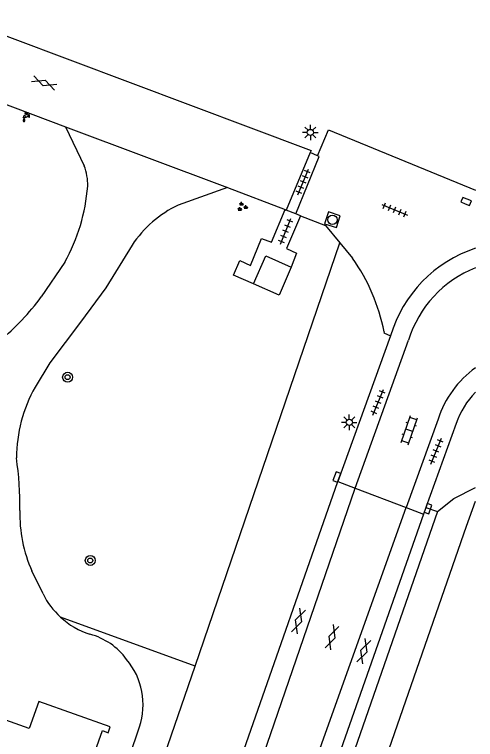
# Model space of a CAD drawing. Extents: x 128999 to 131010, y 395498 to 399007.
# Drawn here: x 130962.7 to 131000, y 397238.6 to 397297.2 of the extents above; entities that cross this region are included whole.
import ezdxf

# ---------------------------------------------------------------- set-up
doc = ezdxf.new("R2010")
doc.units = 0
for name, color, linetype in [('gg-bbg-hoofdgebouw', 7, 'Continuous'), ('gg-bbg-lage trafo', 7, 'Continuous'), ('gg-knt-verharding', 7, 'Continuous'), ('gg-knt-verharding nz', 7, 'Continuous'), ('gt-grn-groengrens', 7, 'Continuous'), ('gt-symb-boom', 7, 'Continuous'), ('gt-symb-gesloten verharding', 7, 'Continuous'), ('gt-symb-groenvak', 7, 'Continuous'), ('gt-symb-klinker verharding', 7, 'Continuous'), ('gt-symb-kolk', 7, 'Continuous'), ('gt-symb-lichtmast', 7, 'Continuous'), ('gt-symb-rioolschacht', 7, 'Continuous'), ('gt-symb-tegel verharding', 7, 'Continuous'), ('gt-symb-watertappunt', 7, 'Continuous')]:
    doc.layers.add(name, color=color, linetype=linetype)

# ---------------------------------------------------------------- blocks, each defined once
blk = doc.blocks.new('gt0-TEG1')
at = {"layer": 'gt-symb-tegel verharding'}
for p, q in [((-1.125, 0), (1.125, 0)), ((-0.9, -0.25), (-0.9, 0.25)), ((-0.45, -0.25), (-0.45, 0.25)), ((0, -0.25), (0, 0.25)), ((0.45, -0.25), (0.45, 0.25)), ((0.9, -0.25), (0.9, 0.25))]:
    blk.add_line(p, q, dxfattribs=at)
blk = doc.blocks.new('gt0-LMAST')
at = {"layer": 'gt-symb-lichtmast'}
for p, q in [((-0.005, 0.246), (-0.005, 0.621)), ((-0.182, 0.173), (-0.447, 0.438)), ((0.172, 0.173), (0.437, 0.438)), ((-0.255, -0.004), (-0.63, -0.004)), ((-0.182, -0.181), (-0.447, -0.446)), ((-0.005, -0.254), (-0.005, -0.629)), ((0.437, -0.446), (0.172, -0.181)), ((0.245, -0.004), (0.62, -0.004))]:
    blk.add_line(p, q, dxfattribs=at)
blk.add_circle((-0.005, -0.004), 0.25, dxfattribs=at)
blk = doc.blocks.new('gt0-GRVAK')
at = {"layer": 'gt-symb-groenvak'}
for p, q in [((-0.11, 0.189), (-0.228, 0.24)), ((-0.182, 0.153), (0.088, 0.153)), ((-0.091, 0.211), (-0.156, 0.322)), ((-0.047, 0.214), (-0.047, 0.393)), ((-0.004, 0.211), (0.061, 0.322)), ((0.015, 0.189), (0.133, 0.24)), ((0.262, -0.052), (0.197, 0.059)), ((0.305, -0.049), (0.305, 0.13)), ((0.349, -0.052), (0.414, 0.059)), ((-0.245, -0.228), (-0.363, -0.177)), ((-0.318, -0.264), (-0.047, -0.264)), ((-0.226, -0.206), (-0.291, -0.095)), ((-0.183, -0.203), (-0.183, -0.024)), ((-0.139, -0.206), (-0.074, -0.095)), ((-0.12, -0.228), (-0.002, -0.177)), ((0.243, -0.074), (0.125, -0.023)), ((0.17, -0.11), (0.441, -0.11)), ((0.368, -0.074), (0.486, -0.023))]:
    blk.add_line(p, q, dxfattribs=at)
blk = doc.blocks.new('gt0-RS')
at = {"layer": 'gt-symb-rioolschacht'}
blk.add_lwpolyline([(-0.5, -0.5), (0.5, -0.5), (0.5, 0.5), (-0.5, 0.5)], close=True, dxfattribs=at)
blk.add_circle((0, 0), 0.375, dxfattribs=at)
blk = doc.blocks.new('gt0-KOLK')
at = {"layer": 'gt-symb-kolk'}
blk.add_lwpolyline([(0, 0), (0.375, 0), (0.375, 0.4), (-0.375, 0.4), (-0.375, 0), (0, 0)], dxfattribs=at)
blk = doc.blocks.new('gt0-BOOM')
at = {"layer": 'gt-symb-boom'}
for radius in [0.4, 0.2]:
    blk.add_circle((0, 0), radius, dxfattribs=at)
blk = doc.blocks.new('gt0-KL1')
at = {"layer": 'gt-symb-klinker verharding'}
for p, q in [((-1.15, 0.3), (1.15, 0.3)), ((-1, -0.3), (-1, 0.3)), ((-0.5, 0.3), (-0.5, 0.45)), ((0, -0.3), (0, 0.3)), ((0.5, 0.3), (0.5, 0.45)), ((1, -0.3), (1, 0.3)), ((-1.15, -0.3), (1.15, -0.3)), ((-0.5, -0.45), (-0.5, -0.3)), ((0.5, -0.45), (0.5, -0.3))]:
    blk.add_line(p, q, dxfattribs=at)
blk = doc.blocks.new('gt0-GESVH1')
at = {"layer": 'gt-symb-gesloten verharding'}
for p, q in [((-0.992, -0.261), (0.008, 0.239)), ((0.008, -0.261), (-0.992, 0.239)), ((0.008, 0.239), (1.008, -0.261)), ((1.008, 0.239), (0.008, -0.261))]:
    blk.add_line(p, q, dxfattribs=at)
blk = doc.blocks.new('gt0-WTP')
at = {"layer": 'gt-symb-watertappunt'}
for p, q in [((-0.141, 0.229), (-0.141, 0.214)), ((-0.141, 0.229), (-0.141, 0.214)), ((-0.125, 0.198), (-0.041, 0.207)), ((-0.125, 0.198), (-0.041, 0.207)), ((-0.042, 0.234), (-0.124, 0.243)), ((-0.042, 0.234), (-0.124, 0.243)), ((-0.024, 0.244), (-0.031, 0.238)), ((-0.024, 0.244), (-0.031, 0.238)), ((-0.019, 0.266), (-0.019, 0.256)), ((-0.019, 0.266), (-0.019, 0.256)), ((-0.017, 0.184), (-0.018, 0.164)), ((-0.017, 0.184), (-0.018, 0.164)), ((0.022, 0.164), (0.021, 0.183)), ((0.022, 0.164), (0.021, 0.183)), ((0.023, 0.256), (0.024, 0.267)), ((0.023, 0.256), (0.024, 0.267)), ((0.035, 0.238), (0.028, 0.245)), ((0.035, 0.238), (0.028, 0.245)), ((0.128, 0.243), (0.046, 0.233)), ((0.128, 0.243), (0.046, 0.233)), ((0.046, 0.206), (0.129, 0.198)), ((0.046, 0.206), (0.129, 0.198)), ((0.145, 0.213), (0.145, 0.228)), ((0.145, 0.213), (0.145, 0.228)), ((0.183, 0.079), (0.183, -0.086)), ((0.183, 0.079), (0.183, -0.086)), ((0.244, 0.089), (0.193, 0.089)), ((0.244, 0.089), (0.193, 0.089)), ((0.254, -0.086), (0.254, 0.079)), ((0.254, -0.086), (0.254, 0.079)), ((-0.251, -0.124), (-0.126, -0.124)), ((-0.251, -0.124), (-0.126, -0.124)), ((0.193, -0.096), (0.244, -0.096)), ((0.193, -0.096), (0.244, -0.096))]:
    blk.add_line(p, q, dxfattribs=at)
for points in [[(0.078, -0.063), (0.172, -0.063), (0.172, 0.059), (0.092, 0.059), (0.072, 0.074), (0.053, 0.089), (0.054, 0.111), (-0.048, 0.111), (-0.049, 0.089), (-0.09, 0.059)], [(0.078, -0.063), (0.172, -0.063), (0.172, 0.059), (0.092, 0.059), (0.072, 0.074), (0.053, 0.089), (0.054, 0.111), (-0.048, 0.111), (-0.049, 0.089), (-0.09, 0.059)], [(-0.028, 0.154), (-0.059, 0.154), (-0.059, 0.124), (0.064, 0.124), (0.064, 0.154), (0.032, 0.154)], [(-0.028, 0.154), (-0.059, 0.154), (-0.059, 0.124), (0.064, 0.124), (0.064, 0.154), (0.032, 0.154)], [(-0.03, 0.196), (-0.03, 0.194), (-0.027, 0.194)], [(-0.03, 0.196), (-0.03, 0.194), (-0.027, 0.194)], [(0.031, 0.193), (0.035, 0.193), (0.035, 0.196)], [(0.031, 0.193), (0.035, 0.193), (0.035, 0.196)], [(-0.121, -0.355), (-0.189, -0.203), (-0.267, -0.348)], [(-0.121, -0.355), (-0.189, -0.203), (-0.267, -0.348)]]:
    blk.add_lwpolyline(points, dxfattribs=at)
blk.add_lwpolyline([(-0.269, -0.13), (-0.109, -0.13), (-0.109, -0.16), (-0.269, -0.16)], close=True, dxfattribs=at)
blk.add_lwpolyline([(-0.269, -0.13), (-0.109, -0.13), (-0.109, -0.16), (-0.269, -0.16)], close=True, dxfattribs=at)
for centre, radius, start, end in [((-0.065, -0.125), 0.186, 97.63906, 179.52381), ((-0.065, -0.125), 0.186, 97.63906, 179.52381), ((-0.126, 0.228), 0.015, 83.50257, 178.15351), ((-0.126, 0.228), 0.015, 83.50257, 178.15351), ((-0.126, 0.213), 0.015, 178.15351, 275.57946), ((-0.126, 0.213), 0.015, 178.15351, 275.57946), ((-0.04, 0.249), 0.015, 263.50257, 310.25348), ((-0.04, 0.249), 0.015, 263.50257, 310.25348), ((-0.04, 0.197), 0.01, 358.80723, 95.57946), ((-0.04, 0.197), 0.01, 358.80723, 95.57946), ((-0.028, 0.164), 0.01, 270, 358.80723), ((-0.028, 0.164), 0.01, 270, 358.80723), ((-0.027, 0.184), 0.01, 358.80723, 88.80723), ((-0.027, 0.184), 0.01, 358.80723, 88.80723), ((-0.034, 0.255), 0.015, 313.74431, 2.48805), ((-0.034, 0.255), 0.015, 313.74431, 2.48805), ((0.002, 0.256), 0.0242, 27.67782, 154.22328), ((0.002, 0.256), 0.0242, 27.67782, 154.22328), ((0.031, 0.183), 0.01, 91.19277, 181.19277), ((0.031, 0.183), 0.01, 91.19277, 181.19277), ((0.032, 0.164), 0.01, 181.19277, 270), ((0.032, 0.164), 0.01, 181.19277, 270), ((0.038, 0.256), 0.015, 177.51195, 226.25569), ((0.038, 0.256), 0.015, 177.51195, 226.25569), ((0.046, 0.249), 0.0156, 223.37933, 270.13024), ((0.046, 0.249), 0.0156, 223.37933, 270.13024), ((0.045, 0.196), 0.01, 84.42054, 181.19277), ((0.045, 0.196), 0.01, 84.42054, 181.19277), ((0.13, 0.228), 0.015, 1.84649, 96.49743), ((0.13, 0.228), 0.015, 1.84649, 96.49743), ((0.13, 0.213), 0.015, 264.42054, 1.84649), ((0.13, 0.213), 0.015, 264.42054, 1.84649), ((0.193, 0.079), 0.01, 90, 180), ((0.193, 0.079), 0.01, 90, 180), ((0.244, 0.079), 0.01, 0, 90), ((0.244, 0.079), 0.01, 0, 90), ((-0.196, -0.388), 0.0814, 151.16535, 24.05764), ((-0.196, -0.388), 0.0814, 151.16535, 24.05764), ((-0.074, -0.114), 0.0533, 95.91372, 190.22525), ((-0.074, -0.114), 0.0533, 95.91372, 190.22525), ((0, 0), 0.1, 217.59763, 321.3207), ((0, 0), 0.1, 217.59763, 321.3207), ((0.193, -0.086), 0.01, 180, 270), ((0.193, -0.086), 0.01, 180, 270), ((0.244, -0.086), 0.01, 270, 0), ((0.244, -0.086), 0.01, 270, 0)]:
    blk.add_arc(centre, radius, start, end, dxfattribs=at)

msp = doc.modelspace()

# ---------------------------------------------------------------- linework, layer by layer
at = {"layer": 'gg-bbg-hoofdgebouw'}
msp.add_lwpolyline([(130941.403, 397247.45), (130939.824, 397242.995), (130941.256, 397242.487), (130940.898, 397241.479), (130939.787, 397241.873), (130937.69, 397235.958), (130937.379, 397236.068), (130936.291, 397232.998), (130936.753, 397232.834), (130937.761, 397235.679), (130954.725, 397229.666), (130953.717, 397226.821), (130964.549, 397222.982), (130964.709, 397223.434), (130964.246, 397223.602), (130969.809, 397239.271), (130970.27, 397239.108), (130970.434, 397239.569), (130964.651, 397241.626), (130963.88, 397239.459), (130941.403, 397247.45)], dxfattribs=at)
at = {"layer": 'gg-bbg-lage trafo'}
for points in [[(130982.039, 397275.429), (130983.016, 397277.689), (130985.083, 397276.773)], [(130985.083, 397276.773), (130984.1, 397274.527), (130982.039, 397275.429)]]:
    msp.add_lwpolyline(points, dxfattribs=at)
at = {"layer": 'gg-knt-verharding'}
for p, q in [((130956.988, 397291.834), (130966.811, 397288.142)), ((130966.811, 397288.142), (130979.914, 397283.226)), ((130966.811, 397288.142), (130968.317, 397284.989)), ((130986.61, 397286.046), (130984.685, 397281.404)), ((130987.222, 397285.801), (130986.61, 397286.046)), ((130979.914, 397283.226), (130975.936, 397281.802)), ((130979.914, 397283.226), (130984.592, 397281.442)), ((130984.592, 397281.442), (130984.685, 397281.404)), ((130985.442, 397281.091), (130984.685, 397281.404)), ((130985.826, 397280.932), (130985.442, 397281.091)), ((130989.017, 397278.748), (130990.05, 397277.497)), ((130966.762, 397277.186), (130964.852, 397274.384)), ((130993.126, 397271.235), (130988.859, 397259.436)), ((130990.264, 397258.899), (130994.581, 397270.863)), ((130996.969, 397264.489), (130994.387, 397257.326)), ((130998.425, 397264.119), (130995.987, 397257.336)), ((130980.328, 397235.099), (130988.859, 397259.436)), ((130988.859, 397259.436), (130990.264, 397258.899)), ((130990.264, 397258.899), (130994.387, 397257.326)), ((130994.387, 397257.326), (130995.791, 397256.79)), ((130995.987, 397257.336), (130995.791, 397256.79)), ((130964.998, 397250.333), (130964.088, 397252.199))]:
    msp.add_line(p, q, dxfattribs=at)
for points in [[(130957.377, 397297.227), (130986.686, 397286.229), (130986.61, 397286.046)], [(130987.222, 397285.801), (130988.103, 397287.885), (131000, 397283.024)], [(130985.442, 397281.091), (130987.355, 397285.748), (130987.222, 397285.801)], [(130982.039, 397275.429), (130980.409, 397276.143), (130980.918, 397277.306), (130981.788, 397276.925), (130982.688, 397279.102), (130983.485, 397278.792), (130984.592, 397281.442)], [(130985.826, 397280.932), (130984.694, 397278.278), (130985.511, 397277.912), (130985.083, 397276.773)], [(130985.826, 397280.932), (130987.848, 397280.164), (130989.017, 397278.748)], [(130972.203, 397278.557), (130970.061, 397275.095), (130968.012, 397272.321), (130965.539, 397269.037), (130964.341, 397267.08)], [(130992.595, 397271.552), (130992.569, 397271.471), (130993.126, 397271.235)], [(130995.791, 397256.79), (130989.103, 397237.747), (130972.603, 397190.391), (130968.198, 397177.725)], [(130971.145, 397233.889), (130971.983, 397237.182), (130972.804, 397239.571)]]:
    msp.add_lwpolyline(points, dxfattribs=at)
for centre, radius, start, end in [((130964.425, 397283.459), 4.182, 358.27116, 21.46045), ((130953.551, 397284.497), 15.099, 331.04105, 355.57928), ((130979.827, 397273.556), 9.118, 115.26111, 146.73806), ((131003.325, 397268.2), 10.641, 108.20746, 163.42745), ((130977.528, 397268.619), 15.35, 11.0151, 35.33555), ((131003.308, 397268.233), 9.114, 111.27869, 163.2287), ((130948.278, 397286.64), 20.613, 309.87357, 323.51866), ((131004.759, 397261.975), 8.185, 125.54723, 162.11423), ((130974.913, 397261.237), 12.079, 151.06839, 179.47597), ((131004.779, 397261.928), 6.721, 135.31946, 160.97503), ((130936.944, 397257.494), 26.175, 359.10541, 8.46563), ((130974.321, 397256.774), 11.21, 178.41246, 204.09012), ((130970.747, 397253.179), 6.415, 206.34151, 227.37872), ((130970.743, 397253.175), 6.409, 227.37616, 252.22166), ((130967.42, 397241.896), 5.353, 35.92628, 75.219), ((130967.372, 397241.362), 5.72, 341.75165, 39.97586)]:
    msp.add_arc(centre, radius, start, end, dxfattribs=at)
at = {"layer": 'gg-knt-verharding nz'}
for points in [[(130847.291, 396960.604), (130856.651, 396970.937), (130864.886, 396979.591), (130874.55, 396989.593), (130881.232, 396996.916), (130887.542, 397004.571), (130893.441, 397012.567), (130901.282, 397024.034), (130905.31, 397030.294), (130909.102, 397036.69), (130915.952, 397049.9), (130921.633, 397062.563), (130925.267, 397071.82), (130928.658, 397081.153), (130936.035, 397102.771), (130947.193, 397134.741), (130958.971, 397168.561), (130971.382, 397204.268), (130983.397, 397238.952), (130990.264, 397258.899)], [(130853.021, 396960.93), (130863.8, 396972.657), (130873.512, 396982.665), (130882.981, 396992.909), (130891.865, 397003.687), (130900.058, 397015.016), (130907.692, 397026.706), (130914.77, 397038.745), (130921.114, 397051.185), (130926.601, 397064.04), (130931.863, 397078.045), (130938.069, 397096.208), (130971.041, 397191.011), (130987.593, 397238.305), (130994.387, 397257.326)]]:
    msp.add_lwpolyline(points, dxfattribs=at)
at = {"layer": 'gt-grn-groengrens'}
for p, q in [((130977.298, 397244.5), (130989.017, 397278.748)), ((130995.987, 397257.336), (130996.915, 397257.002)), ((130996.915, 397257.002), (130969.311, 397177.508)), ((130977.298, 397244.5), (130966.403, 397248.459)), ((130974.831, 397237.291), (130977.298, 397244.5))]:
    msp.add_line(p, q, dxfattribs=at)
for points in [[(130996.915, 397257.002), (130998.249, 397258.052), (131000, 397258.955)], [(130971.987, 397177.036), (130984.509, 397213.336), (130999.263, 397255.813), (131000, 397257.856)]]:
    msp.add_lwpolyline(points, dxfattribs=at)

# ---------------------------------------------------------------- block references
at = {"layer": 'gt-symb-boom'}
for p in [(130966.978, 397267.877), (130968.814, 397253.042)]:
    msp.add_blockref('gt0-BOOM', p, dxfattribs=at)
at = {"layer": 'gt-symb-gesloten verharding'}
for p, rotation in [((130965.074, 397291.696), -20.844264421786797), ((130985.663, 397248.143), 71.14816422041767), ((130988.369, 397246.823), 71.14816421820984), ((130990.943, 397245.701), 71.14816421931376)]:
    msp.add_blockref('gt0-GESVH1', p, dxfattribs=dict(at, rotation=rotation))
at = {"layer": 'gt-symb-groenvak'}
msp.add_blockref('gt0-GRVAK', (130981.11, 397281.665), dxfattribs=at)
at = {"layer": 'gt-symb-klinker verharding', "rotation": 71.03974891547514}
msp.add_blockref('gt0-KL1', (130994.638, 397263.584), dxfattribs=at)
at = {"layer": 'gt-symb-kolk'}
for p, rotation in [((130999.164, 397281.915), -23.025492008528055), ((130988.967, 397259.736), 70.11483488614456), ((130995.97, 397257.307), -109.81181188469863)]:
    msp.add_blockref('gt0-KOLK', p, dxfattribs=dict(at, rotation=rotation))
at = {"layer": 'gt-symb-lichtmast'}
for p in [(130986.634, 397287.684), (130989.784, 397264.223)]:
    msp.add_blockref('gt0-LMAST', p, dxfattribs=at)
at = {"layer": 'gt-symb-rioolschacht', "rotation": 72.3076991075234}
msp.add_blockref('gt0-RS', (130988.416, 397280.617), dxfattribs=at)
at = {"layer": 'gt-symb-tegel verharding'}
for p, rotation in [((130986.053, 397283.668), 67.71962896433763), ((130993.463, 397281.422), -22.280371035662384), ((130984.634, 397279.675), 67.7196289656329), ((130992.124, 397265.851), 67.71962896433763), ((130996.809, 397261.891), 67.71962896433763)]:
    msp.add_blockref('gt0-TEG1', p, dxfattribs=dict(at, rotation=rotation))
at = {"layer": 'gt-symb-watertappunt'}
msp.add_blockref('gt0-WTP', (130963.647, 397289.024), dxfattribs=at)

doc.saveas('drawing.dxf')
